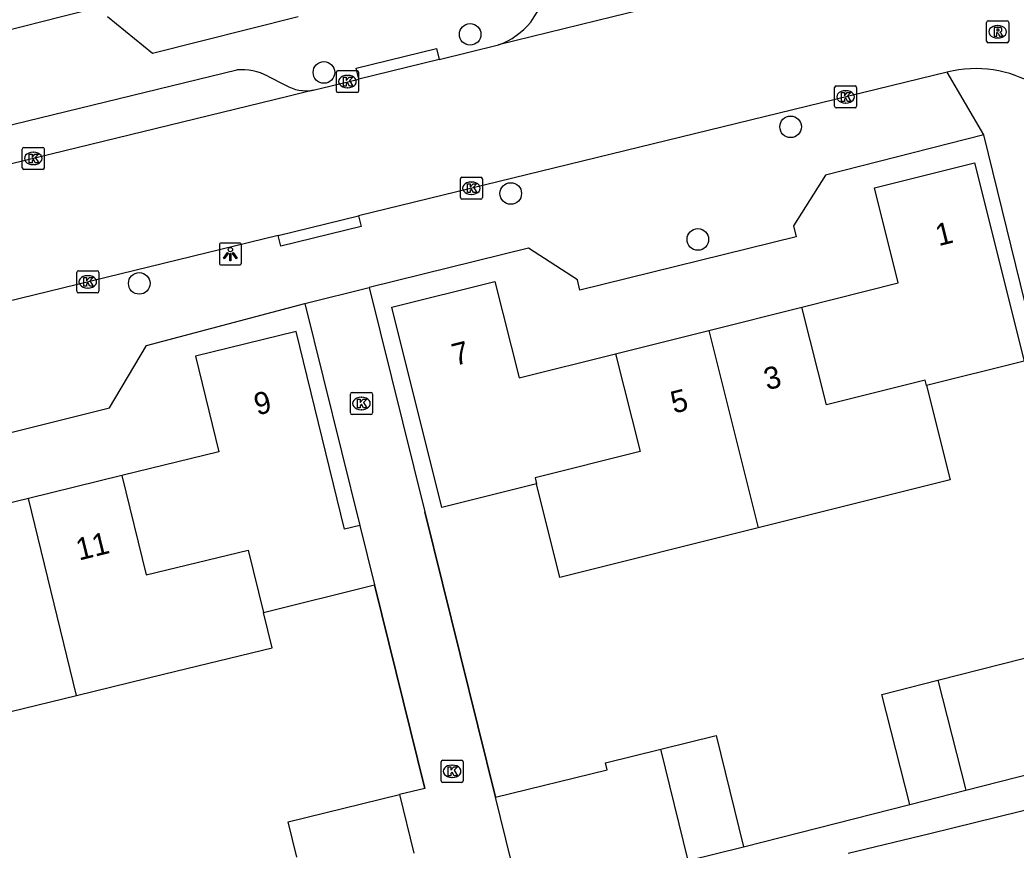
# Model space of a CAD drawing. Extents: x 158461 to 159795, y 387220 to 388672.
# Drawn here: x 159294.85 to 159339.99, y 387962.24 to 387999.86 of the extents above; entities that cross this region are included whole.
import ezdxf

# ---------------------------------------------------------------- set-up
doc = ezdxf.new("R2010")
doc.units = 0
for name, color, linetype in [('IMGEO_Boom', 7, 'Continuous'), ('IMGEO_Kolk', 7, 'Continuous'), ('IMGEO_Lichtpunt', 7, 'Continuous'), ('IMGEO_Muur', 7, 'Continuous'), ('IMGEO_Pand', 7, 'Continuous'), ('IMGEO_Pand_nummerreeks', 7, 'Continuous'), ('IMGEO_Parkeervlak_open', 7, 'Continuous'), ('IMGEO_Rijbaan_lokaal_open', 7, 'Continuous'), ('IMGEO_Rioolput', 7, 'Continuous'), ('IMGEO_Voetpad_open', 7, 'Continuous')]:
    doc.layers.add(name, color=color, linetype=linetype)

msp = doc.modelspace()

# ---------------------------------------------------------------- linework, layer by layer
at = {"layer": 'IMGEO_Boom'}
for centre in [(159315.252, 387999.207), (159308.624, 387997.481), (159329.776, 387995.017), (159317.091, 387991.996), (159325.572, 387989.913), (159300.255, 387987.92)]:
    msp.add_circle(centre, 0.489, dxfattribs=at)
at = {"layer": 'IMGEO_Kolk'}
for p, q in [((159309.191, 387996.64), (159309.191, 387997.492)), ((159309.266, 387997.566), (159310.118, 387997.566)), ((159309.679, 387997.346), (159309.704, 387997.346)), ((159310.192, 387997.492), (159310.192, 387996.64)), ((159331.843, 387996.872), (159332.695, 387996.872)), ((159310.118, 387996.566), (159309.266, 387996.566)), ((159309.702, 387996.786), (159309.677, 387996.786)), ((159331.768, 387995.946), (159331.768, 387996.798)), ((159332.256, 387996.652), (159332.281, 387996.652)), ((159332.769, 387996.798), (159332.769, 387995.946)), ((159332.279, 387996.092), (159332.254, 387996.092)), ((159332.695, 387995.872), (159331.843, 387995.872)), ((159294.951, 387993.159), (159294.951, 387994.011)), ((159295.026, 387994.085), (159295.878, 387994.085)), ((159295.439, 387993.865), (159295.464, 387993.865)), ((159295.952, 387994.011), (159295.952, 387993.159)), ((159295.462, 387993.305), (159295.437, 387993.305)), ((159295.878, 387993.085), (159295.026, 387993.085)), ((159314.807, 387991.807), (159314.807, 387992.659)), ((159314.882, 387992.733), (159315.734, 387992.733)), ((159315.295, 387992.513), (159315.32, 387992.513)), ((159315.808, 387992.659), (159315.808, 387991.807)), ((159315.318, 387991.953), (159315.293, 387991.953)), ((159315.734, 387991.733), (159314.882, 387991.733)), ((159297.422, 387987.565), (159297.422, 387988.417)), ((159297.497, 387988.491), (159298.349, 387988.491)), ((159297.91, 387988.271), (159297.935, 387988.271)), ((159298.423, 387988.417), (159298.423, 387987.565)), ((159298.349, 387987.491), (159297.497, 387987.491)), ((159297.933, 387987.711), (159297.908, 387987.711)), ((159309.825, 387982.051), (159309.825, 387982.903)), ((159309.9, 387982.977), (159310.752, 387982.977)), ((159310.826, 387982.903), (159310.826, 387982.051)), ((159310.313, 387982.757), (159310.338, 387982.757)), ((159310.752, 387981.977), (159309.9, 387981.977)), ((159310.336, 387982.197), (159310.311, 387982.197)), ((159313.934, 387965.38), (159313.934, 387966.232)), ((159314.009, 387966.306), (159314.861, 387966.306)), ((159314.935, 387966.232), (159314.935, 387965.38)), ((159314.422, 387966.086), (159314.447, 387966.086)), ((159314.861, 387965.306), (159314.009, 387965.306)), ((159314.445, 387965.526), (159314.42, 387965.526))]:
    msp.add_line(p, q, dxfattribs=at)
for points in [[(159309.191, 387996.64), (159309.191, 387997.492)], [(159309.266, 387997.566), (159310.118, 387997.566)], [(159309.512, 387997.266), (159309.635, 387997.266), (159309.635, 387997.115), (159309.765, 387997.266), (159309.929, 387997.266), (159309.783, 387997.115), (159309.936, 387996.866), (159309.784, 387996.866), (159309.699, 387997.03), (159309.635, 387996.963), (159309.635, 387996.866), (159309.512, 387996.866), (159309.512, 387997.266)], [(159310.192, 387997.492), (159310.192, 387996.64)], [(159331.843, 387996.872), (159332.695, 387996.872)], [(159310.118, 387996.566), (159309.266, 387996.566)], [(159331.768, 387995.946), (159331.768, 387996.798)], [(159332.089, 387996.572), (159332.212, 387996.572), (159332.212, 387996.421), (159332.342, 387996.572), (159332.506, 387996.572), (159332.36, 387996.421), (159332.513, 387996.172), (159332.361, 387996.172), (159332.276, 387996.336), (159332.212, 387996.269), (159332.212, 387996.172), (159332.089, 387996.172), (159332.089, 387996.572)], [(159332.769, 387996.798), (159332.769, 387995.946)], [(159332.695, 387995.872), (159331.843, 387995.872)], [(159294.951, 387993.159), (159294.951, 387994.011)], [(159295.026, 387994.085), (159295.878, 387994.085)], [(159295.272, 387993.785), (159295.395, 387993.785), (159295.395, 387993.634), (159295.525, 387993.785), (159295.689, 387993.785), (159295.543, 387993.634), (159295.696, 387993.385), (159295.544, 387993.385), (159295.459, 387993.549), (159295.395, 387993.482), (159295.395, 387993.385), (159295.272, 387993.385), (159295.272, 387993.785)], [(159295.952, 387994.011), (159295.952, 387993.159)], [(159295.878, 387993.085), (159295.026, 387993.085)], [(159314.807, 387991.807), (159314.807, 387992.659)], [(159314.882, 387992.733), (159315.734, 387992.733)], [(159315.128, 387992.433), (159315.251, 387992.433), (159315.251, 387992.282), (159315.381, 387992.433), (159315.545, 387992.433), (159315.399, 387992.282), (159315.552, 387992.033), (159315.4, 387992.033), (159315.315, 387992.197), (159315.251, 387992.13), (159315.251, 387992.033), (159315.128, 387992.033), (159315.128, 387992.433)], [(159315.808, 387992.659), (159315.808, 387991.807)], [(159315.734, 387991.733), (159314.882, 387991.733)], [(159297.422, 387987.565), (159297.422, 387988.417)], [(159297.497, 387988.491), (159298.349, 387988.491)], [(159298.423, 387988.417), (159298.423, 387987.565)], [(159297.743, 387988.191), (159297.866, 387988.191), (159297.866, 387988.04), (159297.996, 387988.191), (159298.16, 387988.191), (159298.014, 387988.04), (159298.167, 387987.791), (159298.015, 387987.791), (159297.93, 387987.955), (159297.866, 387987.888), (159297.866, 387987.791), (159297.743, 387987.791), (159297.743, 387988.191)], [(159298.349, 387987.491), (159297.497, 387987.491)], [(159309.825, 387982.051), (159309.825, 387982.903)], [(159309.9, 387982.977), (159310.752, 387982.977)], [(159310.826, 387982.903), (159310.826, 387982.051)], [(159310.146, 387982.677), (159310.269, 387982.677), (159310.269, 387982.526), (159310.399, 387982.677), (159310.563, 387982.677), (159310.417, 387982.526), (159310.57, 387982.277), (159310.418, 387982.277), (159310.333, 387982.441), (159310.269, 387982.374), (159310.269, 387982.277), (159310.146, 387982.277), (159310.146, 387982.677)], [(159310.752, 387981.977), (159309.9, 387981.977)], [(159313.934, 387965.38), (159313.934, 387966.232)], [(159314.009, 387966.306), (159314.861, 387966.306)], [(159314.935, 387966.232), (159314.935, 387965.38)], [(159314.255, 387966.006), (159314.378, 387966.006), (159314.378, 387965.855), (159314.508, 387966.006), (159314.672, 387966.006), (159314.526, 387965.855), (159314.679, 387965.606), (159314.527, 387965.606), (159314.442, 387965.77), (159314.378, 387965.703), (159314.378, 387965.606), (159314.255, 387965.606), (159314.255, 387966.006)], [(159314.861, 387965.306), (159314.009, 387965.306)]]:
    msp.add_lwpolyline(points, dxfattribs=at)
for centre, start, end in [((159309.268, 387997.49), 91.552, 178.448), ((159309.268, 387997.49), 91.552, 178.448), ((159310.116, 387997.49), 1.552, 88.448), ((159310.116, 387997.49), 1.552, 88.448), ((159331.845, 387996.796), 91.552, 178.448), ((159331.845, 387996.796), 91.552, 178.448), ((159332.693, 387996.796), 1.552, 88.448), ((159332.693, 387996.796), 1.552, 88.448), ((159309.268, 387996.642), 181.552, 268.448), ((159309.268, 387996.642), 181.552, 268.448), ((159310.116, 387996.642), 271.552, 358.448), ((159310.116, 387996.642), 271.552, 358.448), ((159331.845, 387995.948), 181.552, 268.448), ((159331.845, 387995.948), 181.552, 268.448), ((159332.693, 387995.948), 271.552, 358.448), ((159332.693, 387995.948), 271.552, 358.448), ((159295.028, 387994.009), 91.552, 178.448), ((159295.028, 387994.009), 91.552, 178.448), ((159295.876, 387994.009), 1.552, 88.448), ((159295.876, 387994.009), 1.552, 88.448), ((159295.028, 387993.161), 181.552, 268.448), ((159295.028, 387993.161), 181.552, 268.448), ((159295.876, 387993.161), 271.552, 358.448), ((159295.876, 387993.161), 271.552, 358.448), ((159314.884, 387992.657), 91.552, 178.448), ((159314.884, 387992.657), 91.552, 178.448), ((159315.732, 387992.657), 1.552, 88.448), ((159315.732, 387992.657), 1.552, 88.448), ((159314.884, 387991.809), 181.552, 268.448), ((159314.884, 387991.809), 181.552, 268.448), ((159315.732, 387991.809), 271.552, 358.448), ((159315.732, 387991.809), 271.552, 358.448), ((159297.499, 387988.415), 91.552, 178.448), ((159297.499, 387988.415), 91.552, 178.448), ((159298.347, 387988.415), 1.552, 88.448), ((159298.347, 387988.415), 1.552, 88.448), ((159297.499, 387987.567), 181.552, 268.448), ((159297.499, 387987.567), 181.552, 268.448), ((159298.347, 387987.567), 271.552, 358.448), ((159298.347, 387987.567), 271.552, 358.448), ((159309.902, 387982.901), 91.552, 178.448), ((159309.902, 387982.901), 91.552, 178.448), ((159310.75, 387982.901), 1.552, 88.448), ((159310.75, 387982.901), 1.552, 88.448), ((159309.902, 387982.053), 181.552, 268.448), ((159309.902, 387982.053), 181.552, 268.448), ((159310.75, 387982.053), 271.552, 358.448), ((159310.75, 387982.053), 271.552, 358.448), ((159314.011, 387966.23), 91.552, 178.448), ((159314.011, 387966.23), 91.552, 178.448), ((159314.859, 387966.23), 1.552, 88.448), ((159314.859, 387966.23), 1.552, 88.448), ((159314.011, 387965.382), 181.552, 268.448), ((159314.011, 387965.382), 181.552, 268.448), ((159314.859, 387965.382), 271.552, 358.448), ((159314.859, 387965.382), 271.552, 358.448)]:
    msp.add_arc(centre, 0.0765, start, end, dxfattribs=at)
for centre, major_axis, ratio, start_param, end_param in [((159309.678, 387997.066), (-0.387, 0.002), 0.722429, 4.712389, 7.853982), ((159309.703, 387997.066), (-0.39, 0.002), 0.717154, 1.570796, 4.712389), ((159332.255, 387996.372), (-0.387, 0.002), 0.722429, 4.712389, 7.853982), ((159332.28, 387996.372), (-0.39, 0.002), 0.717154, 1.570796, 4.712389), ((159295.438, 387993.585), (-0.387, 0.002), 0.722429, 4.712389, 7.853982), ((159295.463, 387993.585), (-0.39, 0.002), 0.717154, 1.570796, 4.712389), ((159315.294, 387992.233), (-0.387, 0.002), 0.722429, 4.712389, 7.853982), ((159315.319, 387992.233), (-0.39, 0.002), 0.717154, 1.570796, 4.712389), ((159297.909, 387987.991), (-0.387, 0.002), 0.722429, 4.712389, 7.853982), ((159297.934, 387987.991), (-0.39, 0.002), 0.717154, 1.570796, 4.712389), ((159310.312, 387982.477), (-0.387, 0.002), 0.722429, 4.712389, 7.853982), ((159310.337, 387982.477), (-0.39, 0.002), 0.717154, 1.570796, 4.712389), ((159314.421, 387965.806), (-0.387, 0.002), 0.722429, 4.712389, 7.853982), ((159314.446, 387965.806), (-0.39, 0.002), 0.717154, 1.570796, 4.712389)]:
    msp.add_ellipse(centre, major_axis=major_axis, ratio=ratio, start_param=start_param, end_param=end_param, dxfattribs=at)
at = {"layer": 'IMGEO_Lichtpunt'}
for p, q in [((159303.885, 387989.656), (159303.885, 387988.849)), ((159303.885, 387989.656), (159303.885, 387988.849)), ((159304.787, 387989.751), (159303.979, 387989.751)), ((159304.787, 387989.751), (159303.979, 387989.751)), ((159304.881, 387988.849), (159304.881, 387989.656)), ((159304.881, 387988.849), (159304.881, 387989.656)), ((159303.979, 387988.755), (159304.787, 387988.755)), ((159303.979, 387988.755), (159304.787, 387988.755))]:
    msp.add_line(p, q, dxfattribs=at)
for points in [[(159304.259, 387989.32), (159304.298, 387989.292), (159304.11, 387989.03), (159304.072, 387989.057), (159304.259, 387989.32)], [(159304.361, 387989.272), (159304.408, 387989.272), (159304.408, 387988.95), (159304.361, 387988.95), (159304.361, 387989.272)], [(159304.471, 387989.292), (159304.509, 387989.319), (159304.696, 387989.057), (159304.657, 387989.029), (159304.471, 387989.292)]]:
    msp.add_lwpolyline(points, dxfattribs=at)
msp.add_circle((159304.384, 387989.454), 0.0994, dxfattribs=at)
for centre, start, end in [((159303.979, 387989.656), 90, 180), ((159303.979, 387989.656), 90, 180), ((159304.787, 387989.656), 0, 90), ((159304.787, 387989.656), 0, 90), ((159303.979, 387988.849), 180, 270), ((159303.979, 387988.849), 180, 270), ((159304.787, 387988.849), 270, 0), ((159304.787, 387988.849), 270, 360)]:
    msp.add_arc(centre, 0.0946, start, end, dxfattribs=at)
at = {"layer": 'IMGEO_Muur'}
for points in [[(159316.397, 387964.633), (159313.191, 387977.569)], [(159313.198, 387965.03), (159310.913, 387974.253)]]:
    msp.add_lwpolyline(points, dxfattribs=at)
at = {"layer": 'IMGEO_Pand'}
for points in [[(159330.289, 387986.85), (159334.658, 387987.944), (159333.579, 387992.255), (159338.11, 387993.389), (159340.36, 387984.403), (159335.94, 387983.296)], [(159318.26, 387978.839), (159313.97, 387977.764), (159311.698, 387986.84), (159316.375, 387988.011), (159317.469, 387983.639), (159321.84, 387984.734)], [(159326.064, 387985.792), (159330.289, 387986.85)], [(159335.94, 387983.296), (159335.879, 387983.538), (159331.399, 387982.416), (159330.289, 387986.85)], [(159310.245, 387976.949), (159309.561, 387976.782), (159307.373, 387985.742), (159302.797, 387984.624), (159303.858, 387980.28), (159299.47, 387979.208)], [(159321.84, 387984.734), (159326.064, 387985.792)], [(159326.064, 387985.792), (159328.305, 387976.844)], [(159321.84, 387984.734), (159322.95, 387980.3), (159318.193, 387979.109), (159318.26, 387978.839)], [(159335.94, 387983.296), (159337.012, 387979.024), (159328.305, 387976.844)], [(159299.47, 387979.208), (159295.229, 387978.173)], [(159299.47, 387979.208), (159300.57, 387974.705), (159305.192, 387975.834), (159305.884, 387973.008)], [(159328.305, 387976.844), (159319.324, 387974.595), (159318.26, 387978.839)], [(159295.229, 387978.173), (159290.986, 387977.137)], [(159297.409, 387969.244), (159295.229, 387978.173)], [(159310.245, 387976.949), (159310.913, 387974.253)], [(159305.884, 387973.008), (159310.913, 387974.253)], [(159297.409, 387969.244), (159301.418, 387970.223), (159306.275, 387971.409), (159305.884, 387973.008)], [(159336.452, 387969.936), (159344.131, 387971.891)], [(159287.313, 387971.381), (159288.471, 387967.061), (159297.409, 387969.244)], [(159335.178, 387964.304), (159333.909, 387969.289), (159336.452, 387969.936)], [(159336.452, 387969.936), (159337.722, 387964.951)], [(159323.892, 387966.807), (159326.399, 387967.423), (159327.638, 387962.38)], [(159316.397, 387964.633), (159321.464, 387965.878), (159321.387, 387966.192), (159323.892, 387966.807)], [(159325.137, 387961.765), (159323.892, 387966.807)], [(159337.722, 387964.951), (159345.359, 387966.895)], [(159345.046, 387965.164), (159340.189, 387963.98), (159336.083, 387962.979), (159332.391, 387962.079)], [(159335.178, 387964.304), (159337.722, 387964.951)], [(159307.394, 387961.908), (159306.999, 387963.516), (159312.043, 387964.753)], [(159312.043, 387964.753), (159312.695, 387962.093)], [(159317.559, 387959.903), (159316.397, 387964.633)], [(159325.137, 387961.765), (159327.638, 387962.38)]]:
    msp.add_lwpolyline(points, dxfattribs=at)
at = {"layer": 'IMGEO_Parkeervlak_open'}
msp.add_lwpolyline([(159327.638, 387962.38), (159335.178, 387964.304)], dxfattribs=at)
at = {"layer": 'IMGEO_Rijbaan_lokaal_open'}
for points in [[(159331.104, 388002.301), (159321.717, 388000), (159316.544, 387998.732)], [(159313.853, 387998.072), (159316.544, 387998.732)], [(159313.853, 387998.072), (159310.211, 387997.179)], [(159336.873, 387997.497), (159310.197, 387990.987)], [(159308.143, 387996.672), (159310.211, 387997.179)], [(159308.143, 387996.672), (159306.996, 387996.391), (159283.108, 387990.582)], [(159306.546, 387990.096), (159310.197, 387990.987)], [(159306.546, 387990.096), (159287.053, 387985.339), (159245.531, 387975.263)]]:
    msp.add_lwpolyline(points, dxfattribs=at)
msp.add_arc((159338.158, 387992.229), 5.423, 16.3468, 103.7042, dxfattribs=at)
at = {"layer": 'IMGEO_Rioolput'}
for p, q in [((159338.66, 387998.9), (159338.66, 387999.752)), ((159338.735, 387999.826), (159339.587, 387999.826)), ((159339.148, 387999.606), (159339.173, 387999.606)), ((159339.661, 387999.752), (159339.661, 387998.9)), ((159339.587, 387998.826), (159338.735, 387998.826)), ((159339.171, 387999.046), (159339.146, 387999.046))]:
    msp.add_line(p, q, dxfattribs=at)
for points in [[(159338.66, 387998.9), (159338.66, 387999.752)], [(159338.735, 387999.826), (159339.587, 387999.826)], [(159339.249, 387999.524), (159338.997, 387999.526), (159338.997, 387999.126)], [(159339.661, 387999.752), (159339.661, 387998.9)], [(159338.997, 387999.126), (159339.121, 387999.126), (159339.121, 387999.288), (159339.132, 387999.288)], [(159339.175, 387999.445), (159339.121, 387999.445), (159339.121, 387999.364)], [(159339.121, 387999.364), (159339.173, 387999.364)], [(159339.179, 387999.259), (159339.25, 387999.126), (159339.39, 387999.126), (159339.325, 387999.252)], [(159339.587, 387998.826), (159338.735, 387998.826)]]:
    msp.add_lwpolyline(points, dxfattribs=at)
for centre, radius, start, end in [((159338.737, 387999.75), 0.0765, 91.552, 178.448), ((159338.737, 387999.75), 0.0765, 91.552, 178.448), ((159339.248, 387999.414), 0.109, 350.3612, 89.416), ((159339.585, 387999.75), 0.0765, 1.552, 88.448), ((159339.585, 387999.75), 0.0765, 1.552, 88.448), ((159339.131, 387999.235), 0.0533, 26.0293, 88.6989), ((159339.157, 387999.553), 0.19, 274.7715, 282.9687), ((159339.181, 387999.349), 0.0964, 77.0061, 93.1865), ((159339.195, 387999.406), 0.0378, 276.6634, 79.6772), ((159339.246, 387999.414), 0.112, 277.5842, 350.9817), ((159339.23, 387999.199), 0.108, 29.5134, 73.7905), ((159338.737, 387998.902), 0.0765, 181.552, 268.448), ((159338.737, 387998.902), 0.0765, 181.552, 268.448), ((159339.585, 387998.902), 0.0765, 271.552, 358.448), ((159339.585, 387998.902), 0.0765, 271.552, 358.448)]:
    msp.add_arc(centre, radius, start, end, dxfattribs=at)
for centre, major_axis, ratio, start_param, end_param in [((159339.147, 387999.326), (-0.387, 0.002), 0.722429, 4.712389, 7.853982), ((159339.172, 387999.326), (-0.39, 0.002), 0.717154, 1.570796, 4.712389)]:
    msp.add_ellipse(centre, major_axis=major_axis, ratio=ratio, start_param=start_param, end_param=end_param, dxfattribs=at)
at = {"layer": 'IMGEO_Voetpad_open'}
for points in [[(159297.701, 388000.237), (159296.732, 388000), (159288.88, 387998.015), (159287.516, 387995.14), (159279.818, 387993.242), (159279.33, 387995.263)], [(159307.461, 388000), (159300.853, 387998.347), (159298.821, 388000.001)], [(159317.997, 387999.764), (159318.15, 388000), (159318.394, 388000.379)], [(159310.211, 387997.179), (159310.09, 387997.675), (159313.733, 387998.565), (159313.853, 387998.072)], [(159285.625, 387992.96), (159304.677, 387997.593)], [(159306.083, 387997.315), (159306.884, 387996.9)], [(159338.535, 387994.657), (159336.873, 387997.497)], [(159338.535, 387994.657), (159331.357, 387992.82), (159329.904, 387990.524), (159330.024, 387990.034), (159320.226, 387987.61), (159320.117, 387988.079), (159317.89, 387989.511), (159310.672, 387987.733)], [(159344.131, 387971.891), (159338.535, 387994.657)], [(159310.197, 387990.987), (159310.315, 387990.502), (159306.664, 387989.611), (159306.546, 387990.096)], [(159307.753, 387987.008), (159310.672, 387987.733)], [(159310.672, 387987.733), (159313.191, 387977.569), (159316.397, 387964.633)], [(159271.816, 387978.191), (159287.058, 387981.872), (159289.314, 387980.42), (159289.454, 387979.92), (159298.911, 387982.275), (159300.584, 387985.1), (159307.753, 387987.008)], [(159307.753, 387987.008), (159310.245, 387976.949)], [(159310.913, 387974.253), (159313.198, 387965.03), (159312.043, 387964.753)]]:
    msp.add_lwpolyline(points, dxfattribs=at)
for centre, radius, start, end in [((159315.414, 388001.862), 3.328, 289.8512, 320.9177), ((159304.897, 387995.01), 2.593, 62.7706, 94.8604), ((159307.846, 387998.622), 1.973, 240.8118, 278.6586)]:
    msp.add_arc(centre, radius, start, end, dxfattribs=at)

# ---------------------------------------------------------------- texts
at = {"layer": 'IMGEO_Pand_nummerreeks'}
for s, rotation, p in [('1', 14.0489, (159336.485, 387989.602)), ('7', 14.0564, (159314.566, 387984.177)), ('3', 14.0604, (159328.706, 387983.073)), ('9', 13.7294, (159305.596, 387981.931)), ('5', 14.0606, (159324.482, 387982.015)), ('11', 13.7194, (159297.524, 387975.356))]:
    msp.add_text(s, height=1, rotation=rotation, dxfattribs=at).set_placement(p)

doc.saveas('drawing.dxf')
